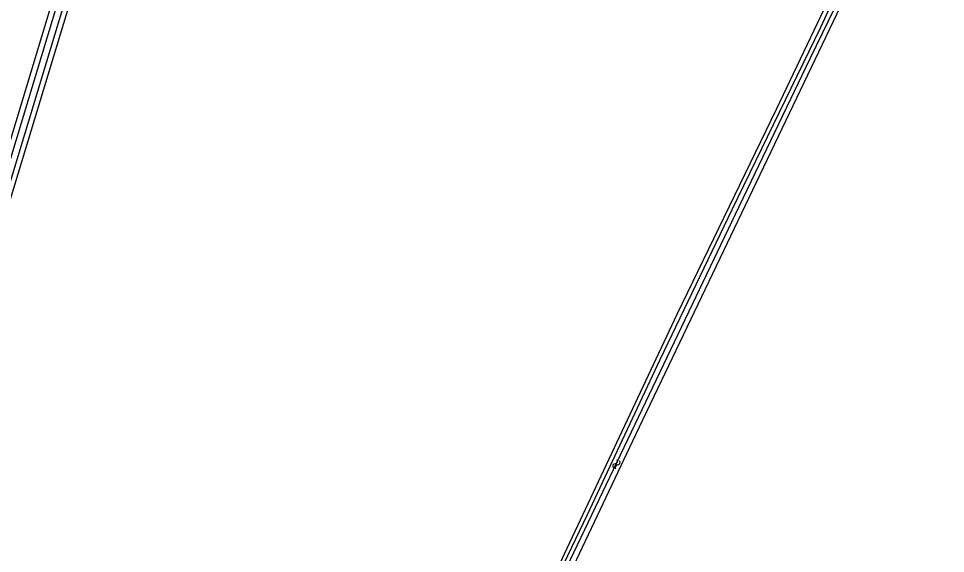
# Model space of a CAD drawing. Extents: x 136000 to 141014, y 402000 to 403500.
# Drawn here: x 139323.7 to 139477.8, y 402360.7 to 402449.7 of the extents above; entities that cross this region are included whole.
import ezdxf

# ---------------------------------------------------------------- set-up
doc = ezdxf.new("R2010")
doc.units = 0
for name, color, linetype in [('gg-kntw-bovenkant insteek waterloop', 7, 'Continuous'), ('gg-kntw-waterlijn', 7, 'Continuous'), ('gt-symb-watersymbool', 7, 'Continuous')]:
    doc.layers.add(name, color=color, linetype=linetype)

# ---------------------------------------------------------------- blocks, each defined once
blk = doc.blocks.new('gt0-WA')
at = {"layer": 'gt-symb-watersymbool'}
for centre, start, end in [((-0.32, 0.02), 28.0725, 151.9275), ((0.43, 0.42), 208.0725, 331.9275), ((-0.32, -0.43), 28.0725, 151.9275), ((0.43, -0.03), 208.0725, 331.9275)]:
    blk.add_arc(centre, 0.425, start, end, dxfattribs=at)

msp = doc.modelspace()

# ---------------------------------------------------------------- linework, layer by layer
at = {"layer": 'gg-kntw-bovenkant insteek waterloop'}
for points in [[(139424.11, 402609.44), (139424.15, 402609.65), (139424.44, 402610.07), (139424.75, 402610.36), (139425.34, 402610.46), (139425.93, 402610.45), (139520.2, 402574.82), (139521.11, 402574.4), (139521.82, 402573.96), (139522.4, 402573.4), (139522.53, 402572.82), (139522.56, 402571.97), (139522.38, 402571.11), (139521.2, 402568.76), (139514.81, 402557.38), (139503.68, 402538.43), (139495.55, 402524.58), (139492.54, 402518.53), (139486.81, 402506.39), (139474.32, 402481.05), (139457.34, 402445.38), (139426.29, 402380.48), (139402.71, 402330.58)], [(139338.03, 402469.46), (139336.22, 402465.44), (139321.39, 402416.49), (139297.78, 402340.07), (139295.27, 402340.84), (139309.6, 402387.21), (139332.78, 402463.87), (139334.69, 402469.29), (139349.18, 402494.26), (139351.34, 402492.91), (139338.03, 402469.46)], [(139402.71, 402330.58), (139402.02, 402330.49), (139401.28, 402330.71), (139400.48, 402331.15), (139400.34, 402331.67), (139412.79, 402357), (139433.24, 402400.54), (139449.75, 402434.67), (139460.53, 402457.37), (139460.54, 402457.63)]]:
    msp.add_lwpolyline(points, dxfattribs=at)
at = {"layer": 'gg-kntw-waterlijn'}
for points in [[(139349.48, 402493.07), (139335.46, 402468.93), (139333.59, 402463.6), (139310.42, 402386.96), (139296.34, 402341.4), (139297.22, 402341.13), (139320.58, 402416.73), (139335.43, 402465.74), (139337.27, 402469.85), (139350.2, 402492.62), (139349.48, 402493.07)], [(139461.23, 402457.35), (139457.06, 402448.23), (139442.33, 402417.92), (139430.35, 402392.94), (139418.25, 402367.16), (139401.29, 402331.79), (139401.42, 402331.65), (139401.79, 402331.46), (139401.89, 402331.44), (139402.05, 402331.44), (139405.88, 402339.32), (139414.26, 402357.19), (139443.51, 402418.48), (139455.37, 402443.17), (139466.34, 402465.79)]]:
    msp.add_lwpolyline(points, dxfattribs=at)

# ---------------------------------------------------------------- block references
at = {"layer": 'gt-symb-watersymbool', "rotation": 64.53665493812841}
msp.add_blockref('gt0-WA', (139423.09, 402375.51), dxfattribs=at)

doc.saveas('drawing.dxf')
